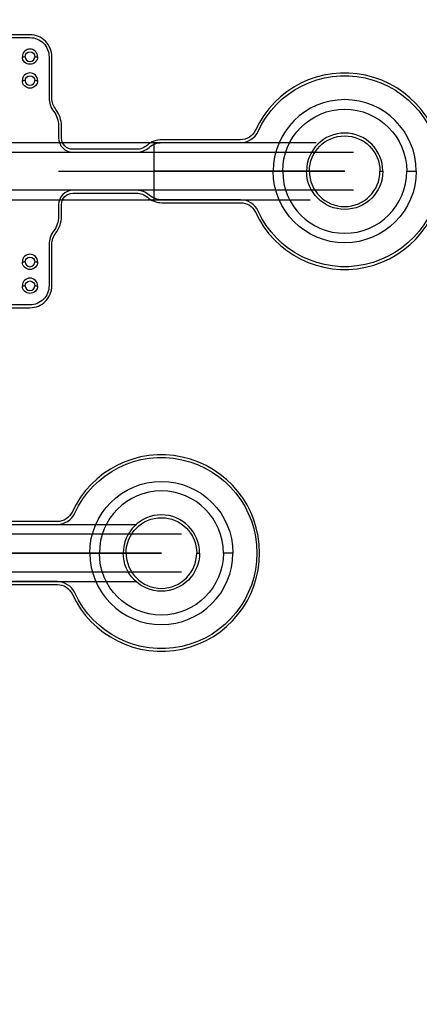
# Model space of a CAD drawing. Extents: x -63500 to 63500, y -63500 to 63500.
# Tile 285 of 296: x 34762 to 38953, y 10662 to 20978. Entities that reach past the tile are written whole.
import ezdxf

# ---------------------------------------------------------------- set-up
doc = ezdxf.new("R2010")
doc.units = 13
doc.header["$MEASUREMENT"] = 0
for name, color, linetype in [('1_Metal', 2, 'Continuous'), ('2_Electrodes', 5, 'Continuous'), ('3_Outline', 4, 'Continuous')]:
    doc.layers.add(name, color=color, linetype=linetype)

msp = doc.modelspace()

# ---------------------------------------------------------------- linework, layer by layer
for p, q in [((32525, 19690), (37871, 19690)), ((36170, 19690), (36170, 19090)), ((32525, 19590), (38263, 19590)), ((35170, 19390), (38170, 19390)), ((38170, 19390), (36170, 19390)), ((38263, 19190), (32525, 19190)), ((32525, 19090), (37808, 19090)), ((28439, 15690), (35989, 15690)), ((28439, 15590), (36460, 15590)), ((33248, 15390), (36248, 15390)), ((36248, 15390), (34248, 15390)), ((36460, 15190), (28439, 15190)), ((28439, 15090), (35989, 15090))]:
    msp.add_line(p, q)
for radius in [50000, 47500, 45000]:
    msp.add_circle((0, 0), radius)
at = {"layer": '1_Metal'}
for points in [[(-50000, 0, -1), (50000, 0), (51000, 0, 1), (-51000, 0)], [(38920, 19390, 1), (37420, 19390), (37520, 19390, -1), (38820, 19390)], [(38920, 19390, -1), (37420, 19390), (37520, 19390, 1), (38820, 19390)], [(35498, 15390, -1), (36998, 15390), (36898, 15390, 1), (35598, 15390)], [(35498, 15390, 1), (36998, 15390), (36898, 15390, -1), (35598, 15390)]]:
    msp.add_lwpolyline(points, format="xyb", close=True, dxfattribs=at)
at = {"layer": '2_Electrodes'}
for points in [[(47500, 0, 1), (-47500, 0), (-51000, 0, -1), (51000, 0)], [(34950, 20590, 1), (34790, 20590), (34820, 20590, -1), (34920, 20590)], [(34950, 20590, 1), (34790, 20590), (34820, 20590, -1), (34920, 20590)], [(34950, 20590, -1), (34790, 20590), (34820, 20590, 1), (34920, 20590)], [(34950, 20590, -1), (34790, 20590), (34820, 20590, 1), (34920, 20590)], [(34950, 20340, 1), (34790, 20340), (34820, 20340, -1), (34920, 20340)], [(34950, 20340, 1), (34790, 20340), (34820, 20340, -1), (34920, 20340)], [(34950, 20340, -1), (34790, 20340), (34820, 20340, 1), (34920, 20340)], [(34950, 20340, -1), (34790, 20340), (34820, 20340, 1), (34920, 20340)], [(37770, 19390), (37800, 19390, -1), (38540, 19390), (38570, 19390, 1)], [(37770, 19390), (37800, 19390, 1), (38540, 19390), (38570, 19390, -1)], [(34950, 18440, 1), (34790, 18440), (34820, 18440, -1), (34920, 18440)], [(34950, 18440, 1), (34790, 18440), (34820, 18440, -1), (34920, 18440)], [(34950, 18440, -1), (34790, 18440), (34820, 18440, 1), (34920, 18440)], [(34950, 18440, -1), (34790, 18440), (34820, 18440, 1), (34920, 18440)], [(34950, 18190, 1), (34790, 18190), (34820, 18190, -1), (34920, 18190)], [(34950, 18190, 1), (34790, 18190), (34820, 18190, -1), (34920, 18190)], [(34950, 18190, -1), (34790, 18190), (34820, 18190, 1), (34920, 18190)], [(34950, 18190, -1), (34790, 18190), (34820, 18190, 1), (34920, 18190)], [(35848, 15390), (35878, 15390, -1), (36618, 15390), (36648, 15390, 1)], [(35848, 15390), (35878, 15390, 1), (36618, 15390), (36648, 15390, -1)]]:
    msp.add_lwpolyline(points, format="xyb", close=True, dxfattribs=at)
for points in [[(33562, 17960), (34870, 17960, 0.414214), (35100, 18190), (35100, 18622, -0.165811), (35142, 18744, 0.165811), (35200, 18915), (35200, 19040, -0.414214), (35320, 19160), (35988, 19160, -0.182676), (36101, 19118, 0.182676), (36253, 19060), (37079, 19060, -0.293253), (37234, 18961, 4.581742), (37234, 19819, -0.293253), (37079, 19720), (36253, 19720, 0.182676), (36101, 19663, -0.182676), (35988, 19620), (35320, 19620, -0.414214), (35200, 19740), (35200, 19865, 0.165811), (35142, 20036, -0.165811), (35100, 20158), (35100, 20590, 0.414214), (34870, 20820), (33562, 20820, 0.198912)], [(33570, 20790), (34870, 20790, -0.414214), (35070, 20590), (35070, 20158, 0.165811), (35118, 20018, -0.165811), (35170, 19865), (35170, 19740, 0.414214), (35320, 19590), (35988, 19590, 0.182676), (36121, 19640, -0.182676), (36253, 19690), (37079, 19690, 0.293253), (37261, 19807, -4.581742), (37261, 18973, 0.293253), (37079, 19090), (36253, 19090, -0.182676), (36121, 19140, 0.182676), (35988, 19190), (35320, 19190), (35320, 19190, 0.414214), (35170, 19040), (35170, 18915, -0.165811), (35118, 18762, 0.165811), (35070, 18622), (35070, 18190, -0.414214), (34870, 17990), (33570, 17990, -0.198912)], [(34331, 15060), (35157, 15060, -0.293253), (35312, 14961, 4.581742), (35312, 15819, -0.293253), (35157, 15720), (34331, 15720, 0.182676)], [(34331, 15690), (35157, 15690, 0.293253), (35339, 15807, -4.581742), (35339, 14973, 0.293253), (35157, 15090), (34331, 15090, -0.182676)]]:
    msp.add_lwpolyline(points, format="xyb", dxfattribs=at)
at = {"layer": '3_Outline'}
for points in [[(47500, 0, 1), (-47500, 0), (-51000, 0, -1), (51000, 0)], [(34950, 20590, 1), (34790, 20590), (34820, 20590, -1), (34920, 20590)], [(34950, 20590, -1), (34790, 20590), (34820, 20590, 1), (34920, 20590)], [(34950, 20340, 1), (34790, 20340), (34820, 20340, -1), (34920, 20340)], [(34950, 20340, -1), (34790, 20340), (34820, 20340, 1), (34920, 20340)], [(37770, 19390), (37800, 19390, -1), (38540, 19390), (38570, 19390, 1)], [(37770, 19390), (37800, 19390, 1), (38540, 19390), (38570, 19390, -1)], [(34950, 18440, 1), (34790, 18440), (34820, 18440, -1), (34920, 18440)], [(34950, 18440, -1), (34790, 18440), (34820, 18440, 1), (34920, 18440)], [(34950, 18190, 1), (34790, 18190), (34820, 18190, -1), (34920, 18190)], [(34950, 18190, -1), (34790, 18190), (34820, 18190, 1), (34920, 18190)], [(35848, 15390), (35878, 15390, -1), (36618, 15390), (36648, 15390, 1)], [(35848, 15390), (35878, 15390, 1), (36618, 15390), (36648, 15390, -1)]]:
    msp.add_lwpolyline(points, format="xyb", close=True, dxfattribs=at)
for points in [[(33562, 17960), (34870, 17960, 0.414214), (35100, 18190), (35100, 18622, -0.165811), (35142, 18744, 0.165811), (35200, 18915), (35200, 19040, -0.414214), (35320, 19160), (35988, 19160, -0.182676), (36101, 19118, 0.182676), (36253, 19060), (37079, 19060, -0.293253), (37234, 18961, 4.581742), (37234, 19819, -0.293253), (37079, 19720), (36253, 19720, 0.182676), (36101, 19663, -0.182676), (35988, 19620), (35320, 19620, -0.414214), (35200, 19740), (35200, 19865, 0.165811), (35142, 20036, -0.165811), (35100, 20158), (35100, 20590, 0.414214), (34870, 20820), (33562, 20820, 0.198912)], [(33570, 20790), (34870, 20790, -0.414214), (35070, 20590), (35070, 20158, 0.165811), (35118, 20018, -0.165811), (35170, 19865), (35170, 19740, 0.414214), (35320, 19590), (35988, 19590, 0.182676), (36121, 19640, -0.182676), (36253, 19690), (37079, 19690, 0.293253), (37261, 19807, -4.581742), (37261, 18973, 0.293253), (37079, 19090), (36253, 19090, -0.182676), (36121, 19140, 0.182676), (35988, 19190), (35320, 19190), (35320, 19190, 0.414214), (35170, 19040), (35170, 18915, -0.165811), (35118, 18762, 0.165811), (35070, 18622), (35070, 18190, -0.414214), (34870, 17990), (33570, 17990, -0.198912)], [(34331, 15060), (35157, 15060, -0.293253), (35312, 14961, 4.581742), (35312, 15819, -0.293253), (35157, 15720), (34331, 15720, 0.182676)], [(34331, 15690), (35157, 15690, 0.293253), (35339, 15807, -4.581742), (35339, 14973, 0.293253), (35157, 15090), (34331, 15090, -0.182676)]]:
    msp.add_lwpolyline(points, format="xyb", dxfattribs=at)

doc.saveas('drawing.dxf')
